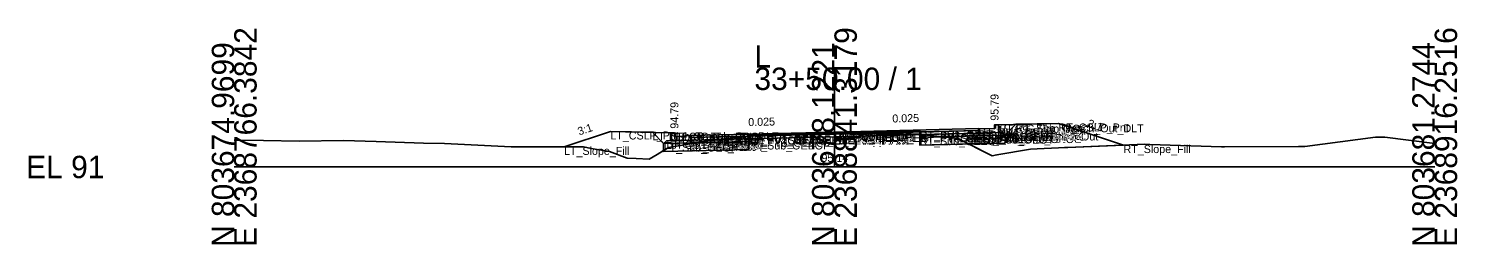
# Model space of a CAD drawing. Extents: x -26 to 8153, y -10 to 9520.
# Drawn here: x 1974.3 to 2152.8, y 7990.3 to 8017.3 of the extents above; entities that cross this region are included whole.
import ezdxf

# ---------------------------------------------------------------- set-up
doc = ezdxf.new("R2010")
doc.units = 0
for name, color, linetype in [('Exist CMT Pavement', 7, 'Continuous'), ('Exist Cross Section Cell', 7, 'Continuous'), ('Exist XS Center Line Elevation Label', 7, 'Continuous'), ('Exist XS Ground Line', 7, 'Continuous'), ('Prop CMT Conc Surface', 7, 'Continuous'), ('Prop CMT Concrete Structures', 7, 'Continuous'), ('Prop CMT Pvmt Course 1', 7, 'Continuous'), ('Prop CMT Pvmt Course 1 CG', 7, 'Continuous'), ('Prop CMT Pvmt Course 1 Wedge', 7, 'Continuous'), ('Prop CMT Pvmt Course 2', 7, 'Continuous'), ('Prop CMT Pvmt Course 2 Wedge', 7, 'Continuous'), ('Prop CMT Pvmt Course 3', 7, 'Continuous'), ('Prop CMT Pvmt Course 3 Wedge', 7, 'Continuous'), ('Prop CMT Pvmt Surface', 7, 'Continuous'), ('Prop CMT Pvmt Wedge Surface 1', 7, 'Continuous'), ('Prop CMT Pvmt Wedge Surface 2', 7, 'Continuous'), ('Prop CMT Pvmt Wedge Surface 3', 7, 'Continuous'), ('Prop CMT Shallow Undercut', 7, 'Continuous'), ('Prop CMT Shallow Undercut Boundary', 7, 'Continuous'), ('Prop CMT Slope Grass', 7, 'Continuous'), ('Prop CMT Subgrade Earthwork', 7, 'Continuous'), ('Prop XS Earthwork Shape', 7, 'Continuous'), ('Prop XS Hydro Elevations', 7, 'Continuous'), ('Prop XS SE Text', 7, 'Continuous'), ('Prop XS Side Slope Text', 7, 'Continuous'), ('Prop XS Subgrade Earthwork', 7, 'Continuous'), ('Scratch_Level_2', 7, 'Continuous'), ('Scratch_Level_6', 7, 'Continuous')]:
    doc.layers.add(name, color=color, linetype=linetype)

msp = doc.modelspace()

# ---------------------------------------------------------------- linework, layer by layer
at = {"layer": 'Exist CMT Pavement'}
for p, q in [((2064.29, 8003.84), (2068.86, 8003.98)), ((2068.86, 8003.98), (2074.86, 8004.14)), ((2074.86, 8004.14), (2080.32, 8004.11)), ((2080.32, 8004.11), (2085.66, 8004.09))]:
    msp.add_line(p, q, dxfattribs=at)
at = {"layer": 'Exist Cross Section Cell'}
for p, q in [((2075, 8000), (2075, 8012.43)), ((2000, 8000), (2075, 8000)), ((2075, 8000), (2150, 8000))]:
    msp.add_line(p, q, dxfattribs=at)
at = {"layer": 'Exist XS Ground Line'}
for p, q in [((2059.64, 8003.37), (2064.29, 8003.84)), ((2064.29, 8003.84), (2068.86, 8003.98)), ((2068.86, 8003.98), (2074.86, 8004.14)), ((2074.86, 8004.14), (2080.32, 8004.11)), ((2080.32, 8004.11), (2085.66, 8004.09)), ((2085.66, 8004.09), (2089.2, 8003.7)), ((2089.2, 8003.7), (2090.32, 8003.59)), ((2133.76, 8002.55), (2142.59, 8003.73)), ((2142.59, 8003.73), (2143.77, 8003.73)), ((2143.77, 8003.73), (2150, 8002.93)), ((2000, 8003.36), (2003.64, 8003.32)), ((2003.64, 8003.32), (2008.11, 8003.23)), ((2008.11, 8003.23), (2013.65, 8003.3)), ((2013.65, 8003.3), (2017.72, 8003.17)), ((2017.72, 8003.17), (2023.66, 8002.98)), ((2023.66, 8002.98), (2026.28, 8002.92)), ((2026.28, 8002.92), (2034.62, 8002.54)), ((2034.62, 8002.54), (2042.82, 8002.51)), ((2042.82, 8002.51), (2043.63, 8002.52)), ((2043.63, 8002.52), (2044.87, 8002.29)), ((2044.87, 8002.29), (2046.9, 8001.95)), ((2046.9, 8001.95), (2049.09, 8001.1)), ((2052.83, 8001.56), (2054.26, 8002.44)), ((2054.26, 8002.44), (2057.98, 8003.08)), ((2057.98, 8003.08), (2059.64, 8003.37)), ((2090.32, 8003.59), (2094.69, 8001.4)), ((2095.29, 8001.5), (2099.5, 8002.23)), ((2099.5, 8002.23), (2100.31, 8002.25)), ((2100.31, 8002.25), (2103.01, 8002.4)), ((2103.01, 8002.4), (2103.73, 8002.44)), ((2103.73, 8002.44), (2104.16, 8002.44)), ((2104.16, 8002.44), (2113.77, 8002.85)), ((2113.77, 8002.85), (2114.4, 8002.83)), ((2114.4, 8002.83), (2123.38, 8002.52)), ((2123.38, 8002.52), (2123.75, 8002.52)), ((2123.75, 8002.52), (2132.98, 8002.55)), ((2132.98, 8002.55), (2133.76, 8002.55)), ((2049.09, 8001.1), (2050.22, 8001.05)), ((2050.22, 8001.05), (2051.83, 8000.96)), ((2051.83, 8000.96), (2052.83, 8001.56)), ((2094.69, 8001.4), (2095.29, 8001.5))]:
    msp.add_line(p, q, dxfattribs=at)
at = {"layer": 'Prop CMT Conc Surface'}
for points in [[(2055, 8003.79), (2055, 8004.29), (2054.5, 8004.29)], [(2057, 8003.92), (2055, 8003.79)], [(2093, 8004.82), (2095, 8004.79)], [(2095, 8004.79), (2095, 8005.29), (2095.5, 8005.29)]]:
    msp.add_lwpolyline(points, dxfattribs=at)
at = {"layer": 'Prop CMT Concrete Structures'}
for points in [[(2057, 8003.92), (2055, 8003.79), (2055, 8004.29), (2054.5, 8004.29)], [(2054.5, 8004.29), (2054.5, 8003.28), (2057, 8003.34)], [(2057, 8003.34), (2057, 8003.92)], [(2093, 8004.82), (2095, 8004.79), (2095, 8005.29), (2095.5, 8005.29)], [(2095.5, 8005.29), (2095.5, 8004.3), (2093, 8004.24)], [(2093, 8004.24), (2093, 8004.82)]]:
    msp.add_lwpolyline(points, dxfattribs=at)
at = {"layer": 'Prop CMT Pvmt Course 1'}
for points in [[(2075, 8004.37), (2057, 8003.92)], [(2057, 8003.92), (2057, 8003.67)], [(2057, 8003.67), (2064.29, 8003.86)], [(2064.29, 8003.98), (2075, 8004.25)], [(2064.29, 8003.86), (2064.29, 8003.98)], [(2075, 8004.37), (2093, 8004.82)], [(2085.66, 8004.52), (2075, 8004.25)], [(2075, 8004.12), (2075, 8004.37)], [(2075, 8004.12), (2075, 8004.37)], [(2075, 8004.25), (2075, 8004.12), (2075, 8004.12)], [(2075, 8004.25), (2075, 8004.12), (2075, 8004.12)], [(2093, 8004.57), (2085.66, 8004.39)], [(2085.66, 8004.39), (2085.66, 8004.52)], [(2093, 8004.82), (2093, 8004.57)]]:
    msp.add_lwpolyline(points, dxfattribs=at)
at = {"layer": 'Prop CMT Pvmt Course 1 CG'}
for points in [[(2093, 8004.24), (2096, 8004.32), (2096.32, 8003.99)], [(2093, 8003.91), (2093, 8004.24)], [(2096.32, 8003.99), (2093, 8003.91)], [(2057, 8003.34), (2054, 8003.27), (2053.66, 8002.93)], [(2053.66, 8002.93), (2057, 8003.01)], [(2057, 8003.01), (2057, 8003.34)]]:
    msp.add_lwpolyline(points, dxfattribs=at)
at = {"layer": 'Prop CMT Pvmt Course 1 Wedge'}
for points in [[(2075, 8004.25), (2064.29, 8003.98)], [(2075, 8004.25), (2085.66, 8004.52)]]:
    msp.add_lwpolyline(points, dxfattribs=at)
at = {"layer": 'Prop CMT Pvmt Course 2'}
for points in [[(2064.29, 8003.86), (2057, 8003.67)], [(2057, 8003.67), (2057, 8003.34)], [(2064.29, 8003.53), (2064.29, 8003.86)], [(2085.66, 8004.39), (2093, 8004.57)], [(2085.66, 8004.06), (2085.66, 8004.39)], [(2093, 8004.24), (2085.66, 8004.06)], [(2093, 8004.57), (2093, 8004.24)], [(2057, 8003.34), (2064.29, 8003.53)]]:
    msp.add_lwpolyline(points, dxfattribs=at)
at = {"layer": 'Prop CMT Pvmt Course 2 Wedge'}
for points in [[(2075, 8004.12), (2064.29, 8003.86)], [(2075, 8004.12), (2085.66, 8004.39)]]:
    msp.add_lwpolyline(points, dxfattribs=at)
at = {"layer": 'Prop CMT Pvmt Course 3'}
for points in [[(2085.66, 8004.06), (2093, 8004.24)], [(2085.66, 8003.73), (2085.66, 8004.06)], [(2093, 8003.91), (2085.66, 8003.73)], [(2093, 8004.24), (2093, 8003.91)], [(2064.29, 8003.53), (2057, 8003.34)], [(2057, 8003.34), (2057, 8003.01)], [(2057, 8003.01), (2064.29, 8003.19)], [(2064.29, 8003.19), (2064.29, 8003.53)]]:
    msp.add_lwpolyline(points, dxfattribs=at)
at = {"layer": 'Prop CMT Pvmt Course 3 Wedge'}
for points in [[(2075, 8003.79), (2064.29, 8003.53)], [(2075, 8003.79), (2085.66, 8004.06)]]:
    msp.add_lwpolyline(points, dxfattribs=at)
at = {"layer": 'Prop CMT Pvmt Surface'}
for points in [[(2075, 8004.37), (2057, 8003.92)], [(2075, 8004.37), (2093, 8004.82)]]:
    msp.add_lwpolyline(points, dxfattribs=at)
at = {"layer": 'Prop CMT Pvmt Wedge Surface 1'}
for points in [[(2057, 8003.67), (2057, 8003.92)], [(2064.29, 8003.86), (2057, 8003.67)], [(2075, 8004.25), (2064.29, 8003.98)], [(2064.29, 8003.98), (2064.29, 8003.86)], [(2075, 8004.25), (2085.66, 8004.52)], [(2085.66, 8004.39), (2093, 8004.57)], [(2085.66, 8004.52), (2085.66, 8004.39)], [(2093, 8004.57), (2093, 8004.82)]]:
    msp.add_lwpolyline(points, dxfattribs=at)
at = {"layer": 'Prop CMT Pvmt Wedge Surface 2'}
for points in [[(2075, 8004.12), (2057, 8003.67)], [(2057, 8003.67), (2057, 8003.92)], [(2075, 8004.12), (2093, 8004.57)], [(2093, 8004.57), (2093, 8004.82)]]:
    msp.add_lwpolyline(points, dxfattribs=at)
at = {"layer": 'Prop CMT Pvmt Wedge Surface 3'}
for points in [[(2057, 8003.34), (2057, 8003.92)], [(2075, 8003.79), (2057, 8003.34)], [(2075, 8003.79), (2093, 8004.24)], [(2093, 8004.24), (2093, 8004.82)]]:
    msp.add_lwpolyline(points, dxfattribs=at)
at = {"layer": 'Prop CMT Shallow Undercut'}
for points in [[(2088.37, 8003.79), (2089.2, 8003.7), (2090.32, 8003.59), (2091.74, 8002.88), (2085.66, 8002.73), (2085.66, 8003.73)], [(2057.69, 8003.03), (2064.29, 8003.19), (2064.29, 8002.19), (2053.66, 8001.93), (2053.66, 8002.07), (2054.26, 8002.44)]]:
    msp.add_lwpolyline(points, close=True, dxfattribs=at)
at = {"layer": 'Prop CMT Shallow Undercut Boundary'}
for p, q in [((2085.66, 8003.73), (2096.32, 8003.99)), ((2085.66, 8003.73), (2085.66, 8002.73)), ((2096.32, 8003.99), (2096.32, 8002.99)), ((2053.66, 8002.93), (2064.29, 8003.19)), ((2053.66, 8002.93), (2053.66, 8001.93)), ((2064.29, 8002.19), (2053.66, 8001.93)), ((2064.29, 8003.19), (2064.29, 8002.19)), ((2096.32, 8002.99), (2085.66, 8002.73))]:
    msp.add_line(p, q, dxfattribs=at)
at = {"layer": 'Prop CMT Slope Grass'}
for points in [[(2095.5, 8005.29), (2103, 8005.44), (2111.12, 8002.74)], [(2054.5, 8004.29), (2047, 8004.44), (2041.21, 8002.51)]]:
    msp.add_lwpolyline(points, dxfattribs=at)
at = {"layer": 'Prop CMT Subgrade Earthwork'}
for points in [[(2057, 8003.01), (2053.66, 8002.93), (2052.25, 8004.34)], [(2064.29, 8003.19), (2064.31, 8003.84)], [(2085.66, 8003.73), (2085.64, 8004.09)], [(2085.66, 8003.73), (2093, 8003.91)], [(2093, 8003.91), (2096.32, 8003.99), (2097.66, 8005.34)], [(2064.29, 8003.19), (2057, 8003.01)]]:
    msp.add_lwpolyline(points, dxfattribs=at)
at = {"layer": 'Prop XS Earthwork Shape'}
for points in [[(2091.74, 8002.88), (2094.69, 8001.4), (2095.29, 8001.5), (2099.5, 8002.23), (2100.31, 8002.25), (2103.01, 8002.4), (2103.73, 8002.44), (2104.16, 8002.44), (2111.12, 8002.74), (2103, 8005.44), (2097.66, 8005.34), (2096.32, 8003.99), (2096.32, 8002.99)], [(2046.9, 8001.95), (2049.09, 8001.1), (2050.22, 8001.05), (2051.83, 8000.96), (2052.83, 8001.56), (2053.66, 8002.07), (2053.66, 8002.93), (2052.25, 8004.34), (2047, 8004.44), (2041.21, 8002.51), (2042.82, 8002.51), (2043.63, 8002.52), (2044.87, 8002.29)], [(2057.98, 8003.08), (2059.64, 8003.37), (2064.29, 8003.84), (2064.31, 8003.84), (2064.29, 8003.19), (2057.69, 8003.03)], [(2085.66, 8004.09), (2088.37, 8003.79), (2085.66, 8003.73), (2085.64, 8004.09)], [(2085.66, 8003.73), (2085.66, 8002.73), (2091.74, 8002.88), (2090.32, 8003.59), (2089.2, 8003.7), (2088.37, 8003.79)], [(2093, 8003.91), (2096.32, 8003.99), (2096.32, 8002.99), (2091.74, 8002.88), (2090.32, 8003.59), (2089.2, 8003.7), (2088.37, 8003.79)], [(2064.29, 8003.19), (2064.29, 8002.19), (2053.66, 8001.93), (2053.66, 8002.07), (2054.26, 8002.44), (2057.69, 8003.03)], [(2057.69, 8003.03), (2057, 8003.01), (2053.66, 8002.93), (2053.66, 8002.07), (2054.26, 8002.44)]]:
    msp.add_lwpolyline(points, close=True, dxfattribs=at)
at = {"layer": 'Prop XS Subgrade Earthwork'}
for p, q in [((2085.66, 8003.73), (2096.32, 8003.99)), ((2053.66, 8002.93), (2064.29, 8003.19))]:
    msp.add_line(p, q, dxfattribs=at)
at = {"layer": 'Scratch_Level_6'}
for points in [[(2088.37, 8003.79), (2089.2, 8003.7), (2090.32, 8003.59), (2091.74, 8002.88), (2085.66, 8002.73), (2085.66, 8003.73)], [(2057.69, 8003.03), (2064.29, 8003.19), (2064.29, 8002.19), (2053.66, 8001.93), (2053.66, 8002.07), (2054.26, 8002.44)]]:
    msp.add_lwpolyline(points, close=True, dxfattribs=at)

# ---------------------------------------------------------------- texts
at = {"layer": 'Exist Cross Section Cell'}
for s, p in [('E 2368766.3842', (2002.8, 7990)), ('E 2368841.3179', (2077.8, 7990)), ('E 2368916.2516', (2152.8, 7990)), ('N 803674.9699', (2000, 7990)), ('N 803678.1221', (2075, 7990)), ('N 803681.2744', (2150, 7990))]:
    msp.add_text(s, height=2.8, rotation=90, dxfattribs=at).set_placement(p)
for s, p in [('L', (2065, 8012.43)), ('33+50.00 / 1', (2065, 8009.63)), ('EL 91', (1974, 7998.6))]:
    msp.add_text(s, height=2.8, dxfattribs=at).set_placement(p)
at = {"layer": 'Exist XS Center Line Elevation Label'}
msp.add_text('95.14', height=1, dxfattribs=at).set_placement((2073.38, 8000.64))
at = {"layer": 'Prop XS Hydro Elevations'}
for s, p in [('95.79', (2095.5, 8005.79)), ('94.79', (2055.5, 8004.79))]:
    msp.add_text(s, height=1, rotation=90, dxfattribs=at).set_placement(p)
at = {"layer": 'Prop XS SE Text'}
for p in [(2064.24, 8005.11), (2082.24, 8005.56)]:
    msp.add_text('0.025', height=1, rotation=1.4321, dxfattribs=at).set_placement(p)
at = {"layer": 'Prop XS Side Slope Text'}
for rotation, p in [(341.5651, (2106.54, 8005.05)), (18.4349, (2043.11, 8003.94))]:
    msp.add_text('3:1', height=1, rotation=rotation, dxfattribs=at).set_placement(p)
at = {"layer": 'Scratch_Level_2'}
for s, p in [('RT_CSLP_Pnt', (2103, 8004.44)), ('LT_CSLP_Pnt', (2047, 8003.44)), ('LT_Sub_Trench_Out_DLT', (2052.25, 8003.34)), ('LT_CG_Top_BOC', (2054.5, 8003.29)), ('LT_CG_Top_Face', (2055, 8003.29)), ('LT_CG_Top_Gut', (2055, 8002.79)), ('LT_PV1_OEOT', (2057, 8002.92)), ('LT_PV2_OEOT', (2057, 8002.67)), ('LT_PV1_OEEOP', (2064.29, 8002.98)), ('LT_PV2_OEEOP', (2064.29, 8002.86)), ('LT_PV_OEEOP_EG', (2064.29, 8002.84)), ('LT_PV_Sub_Tie_Out', (2064.31, 8002.84)), ('PV1_PGL', (2075, 8003.37)), ('RT_PV1_IEEOP', (2075, 8003.25)), ('LT_PV1_IEEOP', (2075, 8003.25)), ('RT_PV_IEEOP_EG', (2075, 8003.14)), ('LT_PV_IEEOP_EG', (2075, 8003.14)), ('RT_PV2_IEEOP', (2075, 8003.12)), ('LT_PV2_IEEOP', (2075, 8003.12)), ('PV2_PGL', (2075, 8003.12)), ('RT_PV3_IEEOP', (2075, 8002.79)), ('LT_PV3_IEEOP', (2075, 8002.79)), ('RT_PV_Sub_Tie_Out', (2085.64, 8003.09)), ('RT_PV1_OEEOP', (2085.66, 8003.52)), ('RT_PV2_OEEOP', (2085.66, 8003.39)), ('RT_PV_OEEOP_EG', (2085.66, 8003.09)), ('RT_PV3_OEEOP', (2085.66, 8003.06)), ('RT_Sub_OEEOP', (2085.66, 8002.73)), ('RT_PV1_OEOT', (2093, 8003.82)), ('RT_PV2_OEOT', (2093, 8003.57)), ('RT_PV3_OEOT', (2093, 8003.24)), ('RT_CG_Bot_IE', (2093, 8003.24)), ('RT_Sub_OEOT', (2093, 8002.91)), ('RT_CG_Top_Face', (2095, 8004.29)), ('RT_CG_Top_Gut', (2095, 8003.79)), ('RT_CG_Top_BOC', (2095.5, 8004.29)), ('RT_CG_Bot_BOC', (2095.5, 8003.3)), ('RT_CG1_Shelf_Out', (2096, 8003.32)), ('RT_Sub_OEOP', (2096.32, 8002.99)), ('RT_Sub_Trench_Out_DLT', (2097.66, 8004.34)), ('LT_Slope_Fill', (2041.21, 8001.51)), ('LT_Sub_OEOP', (2053.66, 8001.93)), ('LT_CG1_Shelf_Out', (2054, 8002.27)), ('LT_CG_Bot_BOC', (2054.5, 8002.28)), ('LT_PV3_OEOT', (2057, 8002.34)), ('LT_CG_Bot_IE', (2057, 8002.34)), ('LT_Sub_OEOT', (2057, 8002.01)), ('LT_PV3_OEEOP', (2064.29, 8002.53)), ('LT_Sub_OEEOP', (2064.29, 8002.19)), ('RT_Slope_Fill', (2111.12, 8001.74))]:
    msp.add_text(s, height=1, dxfattribs=at).set_placement(p)

doc.saveas('drawing.dxf')
